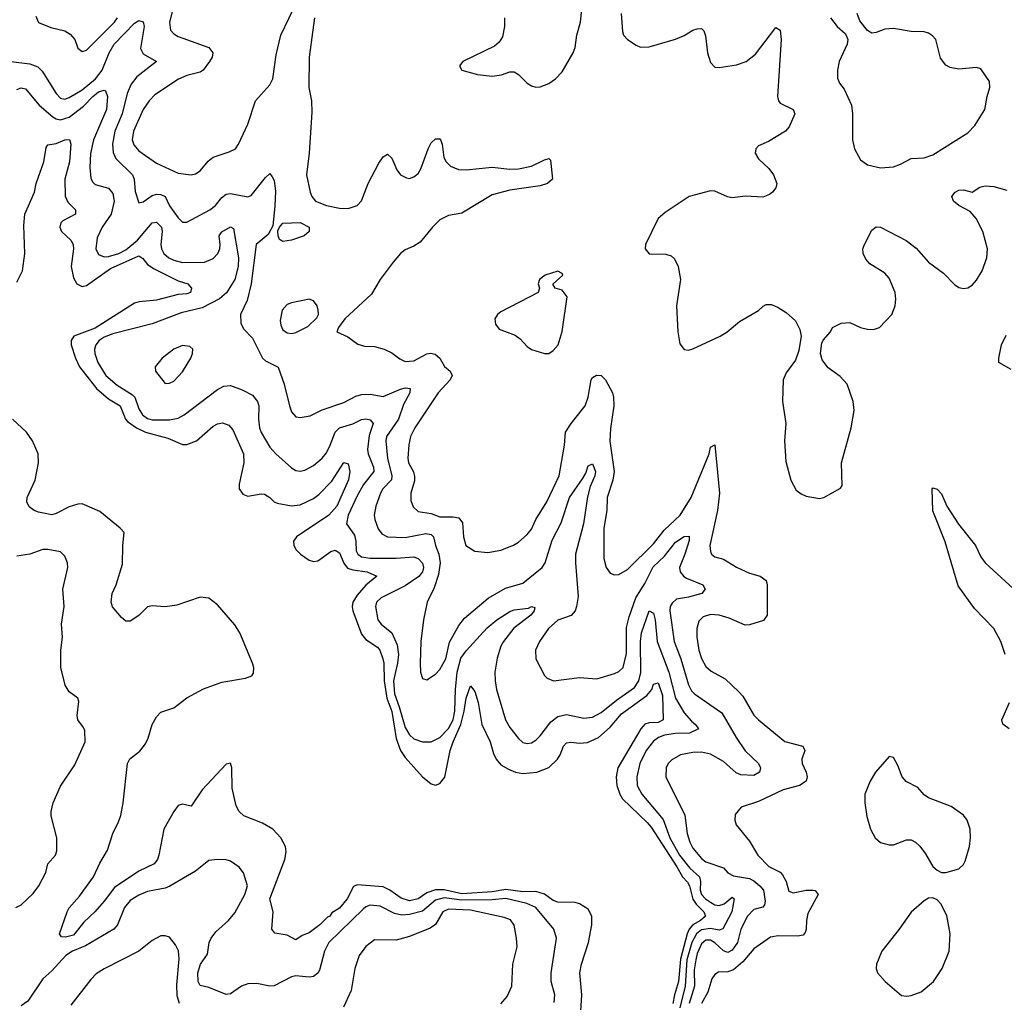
# Model space of a CAD drawing. Header units: inches. Extents: x 1682530 to 1839546, y 640742 to 791647.
# Tile 787 of 923: x 1763523 to 1768038, y 751935 to 756442. Entities that reach past the tile are written whole.
import ezdxf

# ---------------------------------------------------------------- set-up
doc = ezdxf.new("R2010")
doc.units = ezdxf.units.IN
doc.header["$MEASUREMENT"] = 0
doc.layers.add('B7765', color=7, linetype='Continuous')

msp = doc.modelspace()

# ---------------------------------------------------------------- linework, layer by layer
at = {"layer": 'B7765', "color": 5}
for points, elevation in [([(1764224.7, 756490), (1764209.5, 756430), (1764214.2, 756394.2), (1764230, 756376.9), (1764250, 756364.6), (1764390, 756314.3), (1764409.3, 756290), (1764405.4, 756270), (1764394, 756250), (1764363.8, 756210), (1764350, 756200.8), (1764290, 756186), (1764250.9, 756169.1), (1764143, 756097), (1764117.3, 756070), (1764089.1, 756030), (1764044.5, 755930), (1764038.3, 755890), (1764047.3, 755867.3), (1764070, 755840.1), (1764150, 755784.1), (1764250, 755738), (1764310, 755730.2), (1764330, 755734.7), (1764350, 755747.9), (1764387.2, 755792.8), (1764410, 755810.8), (1764484.4, 755835.6), (1764512.2, 755850), (1764526.6, 755870), (1764570, 755962), (1764604, 756070), (1764670, 756143.2), (1764683.4, 756170), (1764699.5, 756280.5), (1764719.9, 756370), (1764797.6, 756530)], 680), ([(1765746, 756450), (1765746.7, 756410), (1765736.7, 756363.3), (1765721.5, 756338.5), (1765700.3, 756319.7), (1765554.8, 756250), (1765540.5, 756230), (1765551, 756210), (1765622, 756190), (1765690, 756183.2), (1765731.7, 756188.3), (1765770, 756203.1), (1765790, 756202.4), (1765810.3, 756190.3), (1765850, 756150.4), (1765870, 756137.6), (1765890, 756132.2), (1765910, 756133.7), (1765950, 756148.9), (1765979.6, 756170), (1766010, 756203.1), (1766061.1, 756290), (1766070, 756314), (1766078.4, 756370), (1766094.1, 756430), (1766100.2, 756490)], 720), ([(1766280.6, 756470), (1766286.8, 756386.8), (1766292.3, 756370), (1766310, 756351.3), (1766350, 756324.2), (1766370, 756316), (1766410, 756317.7), (1766530, 756352.3), (1766570, 756369.1), (1766610, 756392.8), (1766630, 756400.3), (1766650, 756401.6), (1766660.4, 756390), (1766668, 756368), (1766677.4, 756290), (1766690, 756246), (1766710, 756224), (1766730, 756221.6), (1766810, 756234.3), (1766853.6, 756250), (1766896.4, 756283.6), (1766990, 756405.5), (1767010, 756394), (1767015.2, 756350), (1766997.2, 756090), (1767002, 756070), (1767010, 756059.5), (1767070.4, 756030), (1767077, 756010), (1767051.7, 755950), (1767034.4, 755930), (1766956.3, 755883.7), (1766910, 755863.7), (1766898, 755850), (1766895.5, 755830), (1766910, 755803), (1766958.4, 755758.4), (1766980.3, 755730), (1766994.4, 755690), (1766990.4, 755670), (1766975.3, 755650), (1766960.7, 755639.3), (1766930, 755627.8), (1766851.9, 755631.9), (1766790, 755624.4), (1766769.2, 755629.2), (1766710, 755655.7), (1766690, 755657.3), (1766593.4, 755630), (1766482.2, 755557.8), (1766450.4, 755530), (1766392.7, 755410), (1766390.4, 755390), (1766410, 755367.9), (1766486, 755366), (1766510, 755358.4), (1766525.1, 755345.1), (1766542.8, 755310), (1766553.8, 755250), (1766534.5, 755130), (1766540.2, 755010), (1766550, 754954.8), (1766570, 754928.7), (1766590, 754926.5), (1766610, 754931.4), (1766735, 754990), (1766767.1, 755010), (1766822.9, 755057.1), (1766910, 755107.2), (1766931.5, 755128.5), (1766945.3, 755134.7), (1766970, 755135.7), (1767001.4, 755121.4), (1767038.1, 755098.1), (1767080.3, 755060.3), (1767100.1, 755020.1), (1767106.7, 754990), (1767095.9, 754924.1), (1767080.5, 754879.5), (1767037.7, 754822.3), (1767023.7, 754790), (1767021.3, 754690), (1767035.6, 754590), (1767030.2, 754510.2), (1767035.6, 754415.6), (1767059.6, 754330), (1767084.2, 754284.2), (1767107, 754267), (1767130, 754257), (1767190, 754245.3), (1767210, 754250.4), (1767286.3, 754293.7), (1767294, 754306), (1767291.5, 754410), (1767335.8, 754570), (1767348.7, 754650), (1767344.7, 754690), (1767317.6, 754770), (1767284.6, 754804.6), (1767230, 754844.5), (1767202.4, 754882.4), (1767194.7, 754910), (1767201.8, 754958.2), (1767207.8, 754972.2), (1767240.7, 755010), (1767249.7, 755030.3), (1767290, 755050.3), (1767330, 755052.2), (1767379.1, 755030), (1767410, 755022.4), (1767438.7, 755021.3), (1767466, 755030), (1767522, 755090), (1767537.2, 755130), (1767540.4, 755159.6), (1767537.2, 755190), (1767510, 755256.3), (1767490, 755279.7), (1767421.7, 755321.7), (1767403.6, 755343.6), (1767391.1, 755370), (1767389.7, 755390), (1767396.4, 755410), (1767430, 755475.8), (1767450, 755491.4), (1767470, 755490.2), (1767588.3, 755428.2), (1767633.7, 755393.7), (1767690, 755330.2), (1767759.7, 755279.7), (1767810, 755226.9), (1767830, 755213.4), (1767850, 755208.8), (1767870, 755211.8), (1767890, 755224.2), (1767910, 755247), (1767935.8, 755290), (1767957.2, 755350), (1767960.5, 755390), (1767938.7, 755470), (1767909.2, 755529.2), (1767881.2, 755561.2), (1767829.7, 755590), (1767805.4, 755610), (1767797.4, 755630), (1767811.8, 755650), (1767830, 755659.1), (1767850, 755661.3), (1767890, 755650.3), (1767925.9, 755674.1), (1767950, 755679.8), (1767990, 755676.8), (1768050, 755659.4)], 720), ([(1767240.7, 756450), (1767271, 756410), (1767310, 756376), (1767320.5, 756350), (1767317.1, 756330), (1767280.7, 756250), (1767273.7, 756210), (1767273.7, 756173.7), (1767282.8, 756150), (1767303.5, 756123.5), (1767336.5, 756050), (1767342.2, 756010), (1767341.5, 755890), (1767350.3, 755850), (1767378.5, 755798.5), (1767410, 755775.3), (1767470, 755761.7), (1767530, 755767), (1767561.7, 755778.3), (1767610, 755804.4), (1767670, 755808.2), (1767710, 755822.2), (1767870, 755923.1), (1767903.3, 755956.7), (1767948.4, 756030), (1767958.7, 756090), (1767971.9, 756130), (1767970, 756157.6), (1767930, 756215.6), (1767910, 756222.4), (1767830, 756215.4), (1767790, 756222), (1767770, 756233.3), (1767744.9, 756264.9), (1767723.7, 756350), (1767707.9, 756367.9), (1767690, 756379.5), (1767670, 756385.6), (1767610, 756386.9), (1767530, 756401.5), (1767490, 756398.3), (1767450, 756383), (1767430, 756380.5), (1767410, 756391.3), (1767375.9, 756435.9), (1767362.4, 756470)], 740), ([(1763482, 756250), (1763570, 756239.3), (1763605.8, 756225.8), (1763626.1, 756206.1), (1763690, 756102.8), (1763710, 756081.5), (1763730, 756077.8), (1763750, 756084.5), (1763810, 756119.4), (1763870.4, 756170), (1763901.5, 756210), (1763933, 756290), (1763956.9, 756330), (1764050, 756426.2), (1764070, 756437.4), (1764090, 756431.6), (1764093.6, 756410), (1764077.3, 756310), (1764090, 756285.6), (1764150.4, 756250), (1764060.7, 756179.3), (1764034.8, 756145.2), (1764016.7, 756103.3), (1763993.4, 756010), (1763960.1, 755930), (1763948, 755870), (1763952.1, 755832.1), (1763964.6, 755804.6), (1764041.2, 755730), (1764047.6, 755710), (1764053.4, 755653.4), (1764070, 755602.4), (1764090, 755606), (1764130, 755635.1), (1764150, 755640.9), (1764170, 755639.8), (1764190.9, 755630), (1764210, 755588), (1764250, 755533), (1764270, 755513.4), (1764290, 755513.5), (1764395.8, 755570), (1764420.7, 755590), (1764450, 755626.5), (1764470, 755641.3), (1764490, 755643.8), (1764570, 755628.5), (1764584.8, 755635.2), (1764650, 755718), (1764667, 755733), (1764670, 755735.8), (1764681, 755721), (1764690, 755704), (1764695.6, 755655.6), (1764693.8, 755586.2), (1764683.7, 755496.3), (1764662.9, 755457.1), (1764607.3, 755410), (1764584.2, 755230), (1764566.2, 755153.8), (1764535.9, 755090), (1764536.5, 755050), (1764550, 755023.1), (1764590, 754980.3), (1764636.6, 754890), (1764650, 754877.5), (1764708.7, 754848.7), (1764736.5, 754770), (1764759.7, 754670), (1764770, 754643), (1764790, 754620.3), (1764810, 754618), (1764855.1, 754624.9), (1764910, 754652.6), (1765010, 754685.5), (1765065.1, 754714.9), (1765090, 754723.2), (1765130, 754724.2), (1765190, 754713.2), (1765270, 754746.9), (1765292.7, 754752.7), (1765313.6, 754750), (1765312.5, 754730), (1765283.7, 754676.3), (1765259.5, 754610), (1765205.7, 754530), (1765201.5, 754510), (1765209, 754430), (1765230.1, 754350), (1765227.9, 754332.1), (1765188.8, 754290), (1765177.7, 754270), (1765155.6, 754210), (1765149.2, 754170), (1765151.1, 754150), (1765167, 754107), (1765184.4, 754084.4), (1765210, 754070.2), (1765290, 754066.6), (1765385.9, 754085.9), (1765410, 754080.1), (1765420.5, 754070), (1765429.1, 754030), (1765445.5, 753990), (1765450.6, 753950), (1765443.3, 753896.7), (1765424.1, 753835.9), (1765391.6, 753770), (1765374.6, 753690), (1765362.8, 753590), (1765358.8, 753490), (1765360.3, 753450), (1765370, 753421), (1765390, 753414.9), (1765430, 753440.3), (1765450, 753462.3), (1765477.4, 753510), (1765493.7, 753586.3), (1765536.4, 753663.6), (1765563.3, 753696.7), (1765671.9, 753788.1), (1765750, 753833.9), (1765830, 753857.6), (1765919, 753930), (1765932, 753950), (1765965.3, 754054.7), (1766005.7, 754134.3), (1766043.9, 754250), (1766104.1, 754335.9), (1766118.8, 754361.2), (1766130, 754396.3), (1766150, 754404.4), (1766163.6, 754370), (1766160.6, 754350), (1766138.8, 754301.2), (1766126.1, 754253.9), (1766108.3, 754130), (1766071.4, 753990), (1766071, 753950), (1766084.3, 753795.7), (1766076.8, 753750), (1766069.5, 753730.5), (1766051.4, 753708.6), (1765990, 753687.8), (1765948.1, 753650), (1765906.5, 753590), (1765888, 753550), (1765890.4, 753510), (1765930, 753434.8), (1765941.8, 753421.8), (1765970.3, 753410.3), (1766090, 753424.4), (1766170, 753418), (1766250, 753443.2), (1766270, 753452.6), (1766289.7, 753470), (1766305.6, 753534.4), (1766305.9, 753654.1), (1766317.3, 753702.7), (1766348.9, 753790), (1766390, 753856.6), (1766428.2, 753931.8), (1766479.2, 753980.8), (1766530, 754044.8), (1766570, 754071.3), (1766593.6, 754073.6), (1766592.7, 754052.7), (1766573.6, 753990), (1766549.2, 753930), (1766552.3, 753910), (1766568.4, 753888.4), (1766580.5, 753880.5), (1766656.1, 753850), (1766666.9, 753830), (1766650.3, 753810), (1766590, 753793.1), (1766535.4, 753784.6), (1766514.3, 753765.7), (1766506.5, 753750), (1766504.2, 753730), (1766523.4, 753590), (1766555.2, 753510), (1766590, 753391.5), (1766604, 753364), (1766616.8, 753350), (1766742.5, 753262.5), (1766807.7, 753150), (1766850, 753089.2), (1766910.3, 753030), (1766919.6, 753010), (1766914.6, 752990), (1766890, 752975.3), (1766830, 752978.4), (1766808.2, 752988.2), (1766750, 753039.9), (1766690, 753073.4), (1766650, 753082.7), (1766610, 753081.3), (1766552.7, 753070), (1766513.4, 753046.6), (1766496.5, 753030), (1766487.1, 753010), (1766486.2, 752970), (1766573.2, 752793.2), (1766584.2, 752710), (1766595.5, 752670), (1766610, 752641.8), (1766650, 752594.6), (1766670, 752578.9), (1766750, 752551.8), (1766770, 752529.1), (1766795.6, 752515.6), (1766870, 752503), (1766890, 752492.4), (1766917.2, 752470), (1766933, 752450), (1766941.1, 752398.9), (1766938.1, 752381.9), (1766930, 752372.3), (1766890, 752360.2), (1766860.1, 752330), (1766829.2, 752270), (1766815.2, 752210), (1766790, 752174), (1766770, 752164.2), (1766750, 752170.9), (1766710, 752208.4), (1766690, 752221), (1766670, 752220.9), (1766650, 752203.6), (1766630, 752158.6), (1766622.7, 752130), (1766616.1, 752083.9), (1766617.5, 752010), (1766593.4, 751930)], 660), ([(1763597.3, 756457.3), (1763609.3, 756429.3), (1763665.3, 756405.3), (1763730, 756390.2), (1763754.5, 756374.5), (1763776.5, 756350), (1763790.3, 756310.3), (1763810, 756295.5), (1763830, 756301.1), (1763958.5, 756430), (1763972.1, 756450)], 680), ([(1764875.6, 756450), (1764850.7, 756270), (1764848.7, 756130), (1764860.6, 756070), (1764863.2, 756016.8), (1764850.8, 755829.2), (1764837.6, 755730), (1764854.5, 755650), (1764862, 755630), (1764878.9, 755610), (1764930.4, 755590), (1764990, 755577.1), (1765030, 755575.4), (1765070, 755589.2), (1765090, 755610.4), (1765120.3, 755690), (1765170, 755783.1), (1765190, 755812), (1765210, 755824.4), (1765230, 755806), (1765252.7, 755752.7), (1765270, 755730.3), (1765296.1, 755716.1), (1765310, 755714), (1765330, 755720.3), (1765350, 755736.5), (1765362.9, 755757.1), (1765395.5, 755850), (1765410, 755877), (1765430, 755895.8), (1765450, 755895.5), (1765453.4, 755890), (1765460.3, 755870), (1765468.6, 755810), (1765478.5, 755790), (1765499, 755770), (1765534.7, 755754.7), (1765570, 755753.6), (1765690, 755764.6), (1765770, 755755.9), (1765810, 755757.7), (1765870, 755770.1), (1765930, 755799.6), (1765950, 755804.9), (1765956.9, 755796.9), (1765966.7, 755710), (1765943, 755690), (1765910, 755680.2), (1765770, 755659.3), (1765690, 755638), (1765550, 755554.6), (1765490, 755544.2), (1765450, 755524.5), (1765415.5, 755490), (1765359, 755421), (1765330, 755402.5), (1765290, 755386), (1765270, 755369.7), (1765234.9, 755330), (1765176.5, 755250), (1765136.8, 755183.2), (1765014, 755070), (1764984.7, 755030), (1764978, 755010), (1765027.2, 754987.2), (1765073.1, 754953.1), (1765104.8, 754944.8), (1765150, 754943.2), (1765194.8, 754930), (1765230, 754913.4), (1765265.9, 754885.9), (1765290, 754874.7), (1765330, 754876.8), (1765390, 754908.5), (1765407.1, 754912.8), (1765428.2, 754908.2), (1765449.6, 754889.6), (1765471.1, 754851.1), (1765496.9, 754830), (1765506.3, 754810), (1765497, 754790), (1765442.5, 754730), (1765335.5, 754570), (1765314.8, 754530), (1765307.4, 754492.6), (1765303.5, 754430), (1765306.4, 754410), (1765328.3, 754368.3), (1765333.7, 754346.3), (1765333.1, 754326.9), (1765315.9, 754270), (1765316.7, 754236.7), (1765326.8, 754206.8), (1765350, 754186.7), (1765410, 754176.4), (1765450, 754161.5), (1765510, 754162.2), (1765536.8, 754156.8), (1765553.5, 754133.5), (1765557.5, 754070), (1765569.5, 754030), (1765610, 754003.5), (1765670, 753997.6), (1765730, 754008.2), (1765788, 754032), (1765810, 754046), (1765850, 754080.6), (1765870, 754104.7), (1765889.9, 754150.1), (1765940.2, 754230), (1765997.4, 754350), (1766021, 754490), (1766026.2, 754550), (1766051.7, 754590), (1766115.4, 754670), (1766129.9, 754710), (1766143.9, 754790), (1766150, 754800.7), (1766168.1, 754811.9), (1766190, 754809.4), (1766209.4, 754790), (1766240.6, 754730), (1766246.2, 754710), (1766247.1, 754670), (1766232.5, 754567.5), (1766229, 754509), (1766248.9, 754370), (1766243, 754330), (1766216.3, 754250), (1766214.7, 754190), (1766201.1, 754110), (1766201.3, 753970), (1766211.6, 753930), (1766230, 753903.7), (1766250, 753896), (1766270, 753897.7), (1766310, 753920.7), (1766430, 754037.2), (1766478.7, 754101.3), (1766551.4, 754170), (1766601.7, 754250), (1766683.9, 754450), (1766690, 754481), (1766710, 754492), (1766731.4, 754270), (1766722.1, 754190), (1766686.9, 754030), (1766690, 754002), (1766695.3, 753990), (1766710, 753978.8), (1766750, 753967.9), (1766810, 753930.9), (1766870, 753903.5), (1766918, 753890), (1766946, 753870), (1766951.2, 753850), (1766950.2, 753710), (1766933.4, 753686.6), (1766870, 753666.3), (1766850, 753664.8), (1766776.8, 753696.8), (1766730, 753710.9), (1766690, 753713.9), (1766656.3, 753703.7), (1766637.1, 753682.9), (1766627.7, 753650), (1766627.9, 753610), (1766637.9, 753550), (1766650, 753511.8), (1766670, 753474.9), (1766693.3, 753453.3), (1766758.2, 753418.2), (1766819.9, 753359.9), (1766839.5, 753339.5), (1766890, 753251.6), (1766910, 753230.2), (1767031.5, 753131.5), (1767113.4, 753110), (1767123.2, 753090), (1767110.1, 753050), (1767111.4, 753030), (1767129.4, 752990), (1767133.4, 752970), (1767129.1, 752950), (1767098, 752930), (1767023.7, 752910), (1766910, 752856.2), (1766830.8, 752830), (1766803.4, 752796.6), (1766802, 752770), (1766808.6, 752748.6), (1766870, 752674.9), (1766907.8, 752610), (1766958.2, 752558.2), (1767010, 752531.6), (1767020.5, 752520.5), (1767037, 752490), (1767050, 752444.4), (1767070, 752438), (1767129.9, 752450.1), (1767162, 752450), (1767170, 752448.7), (1767184, 752430), (1767137, 752343), (1767130.1, 752310), (1767129.4, 752270), (1767125.1, 752254.9), (1767116.1, 752243.9), (1767090, 752238.5), (1767000.3, 752239.7), (1766966.4, 752233.6), (1766890, 752181), (1766838.5, 752121.5), (1766796, 752084), (1766770, 752075.3), (1766727.1, 752072.9), (1766710, 752063.5), (1766697.4, 752042.6), (1766678.7, 751981.3), (1766649.3, 751930)], 680), ([(1763510, 756121.5), (1763530, 756129.4), (1763550, 756124.6), (1763612.5, 756050), (1763675.8, 755995.8), (1763690, 755986.6), (1763710, 755982.6), (1763750, 755994.7), (1763815.6, 756044.4), (1763858.9, 756090), (1763884.4, 756110), (1763910, 756117.9), (1763915.9, 756115.9), (1763925.1, 756090), (1763921.4, 756030), (1763862.4, 755890), (1763848, 755828), (1763844.3, 755764.3), (1763850, 755714.8), (1763857.4, 755697.4), (1763870, 755685.2), (1763930, 755669.1), (1763950, 755644.9), (1763956.6, 755610), (1763942.9, 755550), (1763901.6, 755490), (1763878.9, 755441.1), (1763872.2, 755390), (1763884, 755364), (1763910, 755353.9), (1763930, 755355.7), (1763977.3, 755370), (1764010, 755385.5), (1764064, 755430), (1764130, 755510.7), (1764150, 755513.1), (1764172.8, 755490), (1764176.3, 755470), (1764171, 755410), (1764173.8, 755390), (1764184.7, 755370), (1764207.3, 755350), (1764230, 755338.1), (1764270, 755328.7), (1764370, 755329.1), (1764410, 755345.8), (1764432.1, 755370), (1764440.4, 755390), (1764442.2, 755410), (1764438, 755450), (1764450.7, 755469.3), (1764490, 755491.4), (1764503.4, 755483.4), (1764526.6, 755350), (1764524.7, 755310), (1764510, 755249.8), (1764471.4, 755188.6), (1764439.1, 755160.9), (1764360.5, 755119.5), (1764262.9, 755097), (1764130, 755047.5), (1763950, 755000.9), (1763910, 754985.4), (1763888.3, 754970), (1763872.7, 754950), (1763865.8, 754930), (1763867.2, 754910), (1763882, 754870), (1763917.7, 754810), (1763970, 754765.8), (1764041, 754721), (1764051, 754710), (1764070, 754657.3), (1764087, 754630), (1764110, 754612), (1764130, 754606.1), (1764210, 754606.8), (1764250, 754614.8), (1764278, 754630), (1764430, 754745.3), (1764458.6, 754761.4), (1764490, 754764.2), (1764543.8, 754743.8), (1764590, 754719.1), (1764614, 754690), (1764619, 754670), (1764618.1, 754610), (1764622.7, 754570), (1764630, 754548.8), (1764670, 754481.3), (1764697.4, 754450), (1764770, 754386.3), (1764790, 754374.3), (1764810, 754371.5), (1764830, 754376.1), (1764870, 754397.6), (1764910, 754430.2), (1764930, 754455.8), (1764947.5, 754490), (1764969.9, 754550.1), (1764989.6, 754570.4), (1765050, 754588.5), (1765090, 754608.2), (1765110, 754611.3), (1765130, 754606), (1765144.5, 754590), (1765125.5, 754534.5), (1765118.4, 754470), (1765121.7, 754450), (1765145.8, 754390), (1765147.7, 754370), (1765099.1, 754310), (1765070, 754258), (1765029.6, 754170), (1765021.4, 754130), (1765057.8, 754077.8), (1765064.2, 754050), (1765066.4, 754006.4), (1765073.5, 753990), (1765090, 753978.5), (1765130, 753972.9), (1765250, 753972.1), (1765330, 753978.7), (1765350, 753970.1), (1765370, 753948.8), (1765375.1, 753930), (1765370.1, 753910), (1765352.7, 753887.3), (1765290, 753845.7), (1765180.9, 753790), (1765159.7, 753770), (1765155.2, 753750), (1765165.4, 753690), (1765181.3, 753670), (1765229.3, 753629.3), (1765254, 753574), (1765259.6, 753530), (1765255.3, 753490), (1765237.4, 753410), (1765241.4, 753350), (1765263.7, 753290), (1765290, 753195.5), (1765310, 753161.8), (1765330, 753144.2), (1765370, 753130.2), (1765410, 753130.2), (1765450, 753149.5), (1765490, 753190.8), (1765510, 753231.3), (1765518.4, 753270), (1765521.2, 753370), (1765529.2, 753449.2), (1765546.3, 753513.7), (1765570, 753546.9), (1765667.1, 753652.9), (1765711.2, 753690), (1765770, 753727.5), (1765790, 753734.7), (1765856.6, 753743.4), (1765870.2, 753750.2), (1765885.4, 753745.4), (1765882.8, 753730), (1765866.7, 753710), (1765788.7, 753651.3), (1765741.5, 753590), (1765730, 753568.2), (1765713.1, 753513.1), (1765701.8, 753450), (1765702.7, 753410), (1765710.2, 753370), (1765750.8, 753230), (1765770, 753195.5), (1765810, 753144.7), (1765830, 753127.3), (1765850, 753122), (1765870, 753125.8), (1765890, 753138.2), (1765910, 753157.6), (1765958, 753222), (1765990, 753245.5), (1766030, 753254.6), (1766110, 753239), (1766150, 753243.7), (1766190, 753263.6), (1766259.2, 753320.8), (1766341.7, 753378.3), (1766361.5, 753410), (1766371.8, 753448.2), (1766369.4, 753590), (1766374.1, 753630), (1766410, 753730.3), (1766430, 753720.3), (1766436.7, 753690), (1766445.5, 753590), (1766500.1, 753450), (1766530.4, 753330), (1766570, 753263.2), (1766604, 753224), (1766622.3, 753210), (1766635.3, 753190), (1766594, 753170), (1766530, 753168.4), (1766479.5, 753160.5), (1766452.1, 753150), (1766430, 753133), (1766396.1, 753090), (1766366.5, 753030), (1766353.3, 752970), (1766354.8, 752930), (1766376.4, 752890), (1766473.6, 752773.6), (1766504.5, 752690), (1766549, 752610), (1766595.7, 752550), (1766640.8, 752510), (1766645, 752490), (1766643.4, 752450), (1766650.1, 752430), (1766667.3, 752410), (1766690, 752393.8), (1766710, 752382.7), (1766730, 752378.8), (1766753.8, 752386.2), (1766790, 752416.9), (1766799, 752410), (1766788.6, 752350), (1766747.8, 752272.2), (1766730, 752266), (1766690, 752273.1), (1766650, 752267.5), (1766626.6, 752250), (1766605.4, 752210), (1766582.9, 752130), (1766575.2, 752010), (1766549.6, 751910.4)], 640), ([(1763510, 755237.4), (1763536.6, 755290), (1763546.2, 755370), (1763542.5, 755497.5), (1763546.9, 755550), (1763591.4, 755650), (1763599.5, 755690), (1763633.7, 755790), (1763644.6, 755855.4), (1763652.1, 755867.9), (1763690, 755874), (1763730, 755891), (1763752.1, 755892.1), (1763757.1, 755870), (1763752.2, 755790), (1763730.1, 755709.9), (1763732.4, 755632.4), (1763744.2, 755604.2), (1763779.6, 755570), (1763779.5, 755550), (1763721.3, 755518.7), (1763711.1, 755510), (1763707.3, 755490), (1763715.3, 755470), (1763757.3, 755430), (1763768.9, 755410), (1763770.6, 755390), (1763759.1, 755310), (1763770, 755257.6), (1763785.6, 755230), (1763810, 755218.6), (1763830, 755222.6), (1763939.5, 755300.5), (1764070, 755358.6), (1764087.1, 755347.1), (1764110, 755319.3), (1764139.5, 755299.5), (1764250, 755243.6), (1764293.7, 755230), (1764310.3, 755210), (1764306.4, 755190), (1764290, 755183.7), (1764250, 755181.1), (1764150, 755155.4), (1764071.6, 755148.4), (1764050, 755141.6), (1763870, 755027.1), (1763772, 754990), (1763759.5, 754970), (1763758.7, 754950), (1763778.4, 754890), (1763797.1, 754850), (1763875.6, 754750), (1763930, 754703.1), (1763984.5, 754670), (1764008, 754610), (1764018.2, 754598.2), (1764059.2, 754570), (1764099.5, 754550), (1764202.8, 754522.8), (1764270, 754494.1), (1764290, 754493.9), (1764334, 754510), (1764410, 754577.7), (1764430, 754588.4), (1764453.4, 754593.4), (1764482.4, 754582.4), (1764500, 754560), (1764550, 754450.5), (1764551.6, 754410), (1764529.1, 754310.9), (1764530.1, 754290.1), (1764546.1, 754266.1), (1764570, 754255.8), (1764630, 754267.2), (1764645, 754265), (1764670, 754250.2), (1764690.1, 754230.1), (1764704.3, 754224.3), (1764770, 754211.8), (1764810, 754216.4), (1764870, 754245.9), (1764895.5, 754264.5), (1764954.5, 754325.5), (1765010, 754410.2), (1765030, 754405.5), (1765037.5, 754370), (1765030.7, 754330.7), (1764977.5, 754210), (1764940.8, 754170), (1764793.1, 754070), (1764778, 754050), (1764780.1, 754030), (1764791.2, 754010), (1764810.1, 753990), (1764850, 753962.7), (1764870, 753957.4), (1764890, 753959.3), (1764950, 754003.1), (1764970, 754008.4), (1764990, 753996.3), (1765008.7, 753948.7), (1765026.8, 753926.8), (1765050, 753918.3), (1765116, 753910), (1765160.4, 753890), (1765110, 753849), (1765070, 753802.3), (1765051.3, 753770), (1765047, 753750), (1765050.1, 753730), (1765090, 753623.3), (1765110, 753599.3), (1765164.1, 753564.1), (1765173.8, 753550), (1765188.8, 753510), (1765193.1, 753490), (1765195.1, 753410), (1765207.1, 753330), (1765228.9, 753268.9), (1765250, 753145.6), (1765269.7, 753090.3), (1765290, 753058.4), (1765370, 752968.8), (1765410, 752936.8), (1765430, 752931), (1765450, 752939.2), (1765472.2, 752967.8), (1765497.7, 753090), (1765510.2, 753130), (1765545.8, 753210), (1765561.8, 753270), (1765570, 753330.3), (1765590, 753386.4), (1765610, 753360.3), (1765624.8, 753310), (1765642, 753210), (1765680.1, 753130), (1765695.7, 753075.7), (1765708.3, 753050), (1765730, 753024.3), (1765764, 753004), (1765796.4, 752990), (1765830, 752984.2), (1765894, 752990), (1765950, 753011.5), (1765988.5, 753050), (1766001.2, 753070), (1766016.5, 753110), (1766030, 753125.4), (1766050, 753128.8), (1766090, 753123.9), (1766126.6, 753126.6), (1766177, 753150), (1766230, 753196.8), (1766282.3, 753257.7), (1766398.4, 753341.6), (1766421, 753370), (1766430, 753393.7), (1766450, 753400.2), (1766470, 753342), (1766473.1, 753230), (1766450, 753219), (1766410, 753217.2), (1766390, 753210.9), (1766370.8, 753189.2), (1766266.5, 753010), (1766258, 752970), (1766261.5, 752930), (1766274.4, 752890), (1766287.8, 752867.8), (1766400.4, 752760.4), (1766418.2, 752738.2), (1766536.7, 752556.7), (1766562.4, 752510), (1766585.9, 752485.9), (1766594.2, 752470), (1766610, 752408.4), (1766625.4, 752385.4), (1766660.5, 752350), (1766667.1, 752330), (1766644.4, 752310), (1766609.8, 752290), (1766592.8, 752270), (1766584.1, 752250), (1766552.7, 752132.7), (1766544.6, 752030), (1766524.9, 751970), (1766517.7, 751930)], 620), ([(1768070, 754837.3), (1768013.1, 754870), (1768012.5, 754890), (1768024.4, 754950), (1768045.6, 754994.4)], 680), ([(1766094.2, 751870), (1766100.4, 751970), (1766092.2, 752070), (1766099.9, 752110), (1766131.3, 752210), (1766146, 752290), (1766146.5, 752330), (1766130, 752362.8), (1766090, 752386.8), (1766070, 752392.4), (1765990, 752394.4), (1765970, 752402.8), (1765930, 752431.8), (1765890, 752443.1), (1765830, 752441.8), (1765752.4, 752452.3), (1765690, 752441.9), (1765550, 752432.3), (1765470, 752450.5), (1765430, 752450.5), (1765390, 752437.5), (1765350, 752409.6), (1765310, 752401.1), (1765272.4, 752412.4), (1765220.8, 752450), (1765190, 752464.5), (1765070, 752474.1), (1765053.4, 752466.6), (1765025.3, 752410), (1764990, 752366.9), (1764954.6, 752345.4), (1764944.7, 752330), (1764934.4, 752325.6), (1764898.8, 752290), (1764850, 752253.2), (1764818.5, 752241.5), (1764790, 752222), (1764750, 752242.9), (1764693.1, 752253.1), (1764679.6, 752270), (1764685.1, 752350), (1764669.8, 752410), (1764738.8, 752590), (1764745.3, 752625.3), (1764742.2, 752650), (1764720.9, 752690), (1764684.2, 752730), (1764636.9, 752756.9), (1764551.1, 752791.1), (1764528.9, 752810), (1764515.8, 752835.8), (1764497, 752917), (1764495.5, 753010), (1764490, 753032.1), (1764470, 753027.6), (1764360.2, 752910), (1764310, 752835.1), (1764270, 752843.9), (1764250, 752837.2), (1764230, 752811), (1764184, 752730), (1764160.9, 752610), (1764154.6, 752590), (1764140.2, 752570), (1764070, 752536.3), (1763958.5, 752461.5), (1763910, 752399.2), (1763867.4, 752350), (1763817.1, 752302.9), (1763770, 752243.2), (1763733.6, 752233.6), (1763715.1, 752235.1), (1763705.6, 752250), (1763740.3, 752350), (1763750, 752368.4), (1763797.2, 752422.8), (1763861.5, 752510), (1763890, 752573.7), (1763926.3, 752633.7), (1763949.8, 752710), (1763977, 752763), (1763987.4, 752792.6), (1763997.9, 752850), (1764016.8, 753030), (1764028.5, 753051.5), (1764073.4, 753086.6), (1764099.4, 753120.6), (1764112.8, 753147.2), (1764130.4, 753209.6), (1764150, 753245.2), (1764170, 753266.3), (1764230, 753285.5), (1764289, 753331), (1764366.6, 753373.4), (1764450, 753403.6), (1764558.9, 753421.1), (1764587.2, 753432.8), (1764595.3, 753444.7), (1764596.5, 753470), (1764591.4, 753490), (1764532.8, 753630), (1764510, 753666), (1764430, 753758.5), (1764390, 753788.2), (1764350, 753793.5), (1764243.4, 753756.6), (1764190, 753749.5), (1764130, 753754.3), (1764110, 753748.3), (1764070, 753709.7), (1764030, 753682.9), (1764010, 753683.7), (1763990, 753699.5), (1763948.7, 753748.7), (1763942, 753770), (1763947.4, 753810), (1763965.1, 753850), (1763995.2, 753944.8), (1763995.5, 754030), (1764001.6, 754090), (1763984.4, 754110), (1763890, 754186.2), (1763810, 754220.7), (1763790, 754219.8), (1763750, 754208.2), (1763690, 754176.8), (1763670, 754170.9), (1763610, 754183.5), (1763590, 754190.8), (1763567.1, 754207.1), (1763555.3, 754230), (1763557.1, 754250), (1763594.3, 754330), (1763609.9, 754410), (1763607.5, 754450), (1763582, 754510), (1763554.2, 754550), (1763489.7, 754609.7)], 620), ([(1768042, 753530), (1768022.4, 753590), (1767989.9, 753650), (1767901.2, 753741.2), (1767825.9, 753845.9), (1767767, 754047), (1767709.8, 754189.8), (1767706.6, 754290), (1767710, 754294), (1767730, 754288.2), (1767750, 754267.7), (1767773.8, 754210), (1767827.5, 754127.5), (1767905.4, 754030), (1767930, 753978.7), (1767950, 753950.3), (1768096.9, 753816.9)], 680), ([(1763505.2, 752370), (1763530, 752382), (1763585.1, 752434.9), (1763611.5, 752470), (1763643.7, 752530), (1763652.3, 752570), (1763687, 752610), (1763693.3, 752630), (1763694, 752690), (1763668.3, 752790), (1763667.1, 752810), (1763676, 752850), (1763710, 752926), (1763776.1, 753023.9), (1763822.8, 753130), (1763821.7, 753181.7), (1763816, 753196), (1763789.7, 753230), (1763787.1, 753250), (1763794.7, 753314.7), (1763789.3, 753330), (1763750, 753359.5), (1763731.2, 753390), (1763711.1, 753470), (1763711.5, 753550), (1763719.4, 753610), (1763715.6, 753670), (1763727.1, 753750), (1763721.7, 753830), (1763743.5, 753930), (1763742.6, 753950), (1763730, 753980.9), (1763710, 754000.7), (1763652.5, 754012.5), (1763630, 754012.4), (1763570, 753990.8), (1763510, 753981.1)], 640), ([(1768060.7, 753190), (1768031, 753211), (1768027.2, 753230), (1768062, 753310)], 680), ([(1765974.1, 751934.1), (1765977.2, 751970), (1765960.4, 752030), (1765959.8, 752070), (1765983.9, 752230), (1765972.9, 752270), (1765889.8, 752370), (1765848.8, 752388.8), (1765752.1, 752412.1), (1765690, 752405.3), (1765550, 752403.4), (1765470, 752413.9), (1765430, 752403.9), (1765370, 752353.8), (1765310, 752338.6), (1765275.2, 752335.2), (1765242.1, 752342.1), (1765176.1, 752376.1), (1765130, 752380.4), (1765110, 752372.5), (1765097.9, 752362.1), (1764941.4, 752210), (1764920.5, 752170), (1764898, 752082), (1764890, 752068.4), (1764870, 752053.8), (1764850, 752050.6), (1764790, 752056.2), (1764770, 752052.2), (1764690, 752010.8), (1764670, 752009.8), (1764610, 752021.2), (1764570, 752020.3), (1764540.4, 752010), (1764490, 751974.3), (1764470, 751971.1), (1764390, 752002.6), (1764350, 752012), (1764341, 752030), (1764340.3, 752070), (1764352.9, 752110), (1764383.6, 752156.4), (1764392.6, 752210), (1764401.2, 752230), (1764422.2, 752257.8), (1764480.8, 752310), (1764510, 752345.7), (1764555, 752430), (1764567.2, 752470), (1764550, 752529.3), (1764530, 752555.1), (1764490, 752582), (1764470, 752588.2), (1764430, 752589.7), (1764390, 752586), (1764330, 752537.4), (1764212.1, 752467.9), (1764190, 752459.2), (1764110, 752443.4), (1764070, 752426.4), (1764030, 752401.7), (1764003.5, 752370), (1763971.8, 752290), (1763955.2, 752270), (1763825.5, 752194.5), (1763765.9, 752170), (1763734.6, 752150), (1763670, 752079.3), (1763630, 752043.1), (1763560.1, 751939.9), (1763530, 751918.8)], 640), ([(1765730, 751928.7), (1765758.7, 751961.3), (1765779.4, 752010), (1765784.1, 752110), (1765803.5, 752190), (1765801.8, 752230), (1765790, 752289.2), (1765772.9, 752312.9), (1765745, 752324.9), (1765590, 752357.4), (1765490, 752362.7), (1765463.5, 752350), (1765430, 752291.6), (1765405.1, 752274.9), (1765310, 752237.2), (1765250, 752219.9), (1765150, 752221.3), (1765110, 752191.3), (1765080.2, 752150), (1765060.2, 752090), (1765043.8, 751990), (1765007.4, 751912.6)], 660), ([(1764255.5, 751930), (1764244.9, 751964.9), (1764244.1, 752015.9), (1764254.9, 752134.9), (1764251.3, 752171.3), (1764238.2, 752198.2), (1764210, 752233.6), (1764190, 752240.5), (1764170, 752239.7), (1764130, 752219.1), (1764069.5, 752170.5), (1763910, 752088.8), (1763874.5, 752065.5), (1763850, 752040.5), (1763757.6, 751922.4)], 660)]:
    msp.add_lwpolyline(points, dxfattribs=dict(at, elevation=elevation))
for points, elevation in [([(1764730, 755425.1), (1764714.3, 755434.3), (1764707.6, 755450), (1764707.3, 755472.7), (1764714.5, 755490), (1764730, 755507.7), (1764810, 755510.8), (1764850.5, 755490), (1764850.4, 755470), (1764828.2, 755450), (1764770, 755429.8)], 660), ([(1765990, 755288.7), (1765932, 755270), (1765906.8, 755250), (1765901, 755230), (1765906, 755210), (1765901, 755190), (1765730, 755102.4), (1765714.2, 755090), (1765702, 755070), (1765705, 755045), (1765722.3, 755022.3), (1765795.5, 754995.5), (1765818.3, 754978.3), (1765850, 754942.4), (1765870, 754928.8), (1765930, 754910.8), (1765950, 754911), (1765970, 754924), (1765992.2, 754950), (1766010, 755011), (1766032.8, 755170), (1766010, 755200.7), (1765978, 755210), (1765968, 755228), (1766013.2, 755270), (1766010, 755278)], 720), ([(1764850, 755159.3), (1764770, 755143), (1764750, 755135.1), (1764726.3, 755110), (1764717.2, 755062.8), (1764720.4, 755040.4), (1764730, 755019.3), (1764750, 755006), (1764770, 755003.1), (1764790, 755007.4), (1764844.9, 755035.1), (1764886.3, 755073.7), (1764893.2, 755090), (1764892.3, 755110), (1764886.6, 755130), (1764870, 755152.3)], 680), ([(1764270, 754947.3), (1764230, 754931.1), (1764177.1, 754890), (1764144.9, 754850), (1764145.5, 754830), (1764190, 754773), (1764210, 754774), (1764230, 754783.6), (1764270, 754826), (1764308, 754890), (1764316.3, 754910), (1764317, 754930), (1764302.9, 754942.9)], 660), ([(1767510, 753062), (1767447, 752990), (1767423, 752950), (1767398, 752890), (1767397.6, 752850), (1767407, 752787), (1767424.2, 752730), (1767445.7, 752690), (1767470, 752667.7), (1767510, 752657.3), (1767530, 752658), (1767590, 752680.3), (1767610, 752680.9), (1767630.2, 752670.2), (1767651.2, 752651.2), (1767676.9, 752616.9), (1767710, 752558.8), (1767730, 752541), (1767750, 752531), (1767770, 752530.7), (1767830, 752547.7), (1767850, 752567.3), (1767857.6, 752582.4), (1767878, 752650), (1767882.4, 752690), (1767880.8, 752730), (1767867.4, 752770), (1767850, 752793.5), (1767793.9, 752833.9), (1767690, 752873.6), (1767670, 752887.3), (1767641, 752921), (1767588.4, 752948.5), (1767569.5, 752970), (1767550, 753022), (1767530, 753058)], 720), ([(1767710, 752414), (1767690, 752413.2), (1767670, 752401.2), (1767610, 752349.3), (1767555.8, 752270), (1767475.8, 752170), (1767452.2, 752110), (1767450.4, 752090), (1767457.1, 752070), (1767492.2, 752030), (1767566.9, 751966.9), (1767590, 751963.1), (1767610, 751966), (1767656.5, 751983.5), (1767712.4, 752030), (1767752.6, 752090), (1767784.7, 752170), (1767789.6, 752250), (1767773.6, 752333.6), (1767747.5, 752387.5), (1767730, 752405.2)], 720)]:
    msp.add_lwpolyline(points, close=True, dxfattribs=dict(at, elevation=elevation))

doc.saveas('drawing.dxf')
